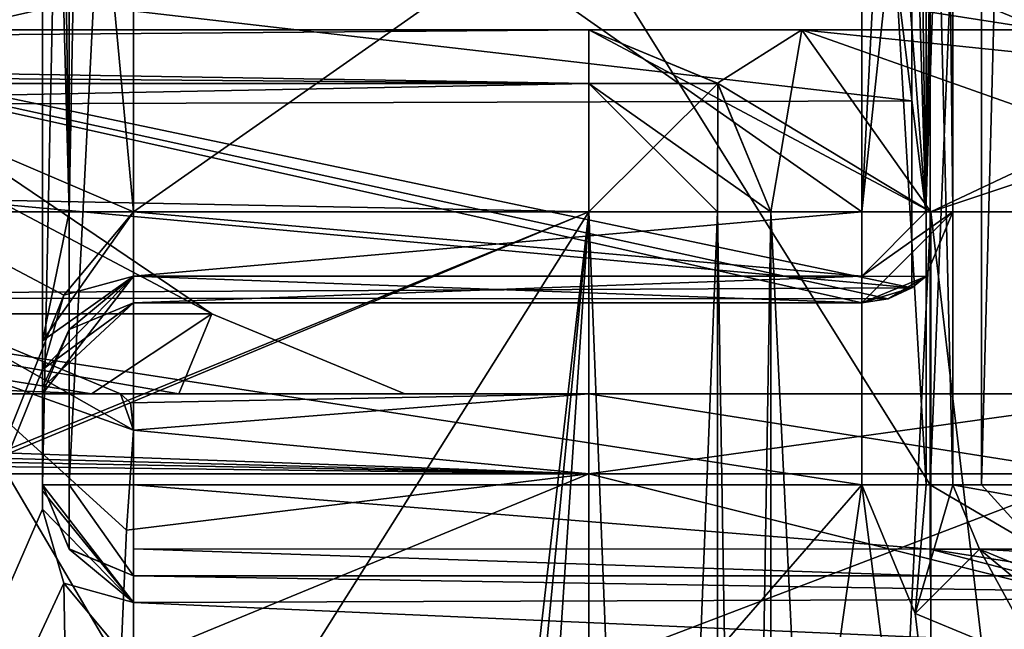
# Model space of a CAD drawing. Header units: millimetres. Extents: x -50 to 50, y -22 to 96.
# Tile 306 of 374: x 14.87 to 20.28, y 20.71 to 24.06. Entities that reach past the tile are written whole.
import ezdxf

# ---------------------------------------------------------------- set-up
doc = ezdxf.new("R2010")
doc.units = ezdxf.units.MM
doc.header["$LTSCALE"] = 65.185185
for name, color, linetype in [('104', 7, 'CONTINUOUS'), ('105', 7, 'CONTINUOUS'), ('106', 7, 'CONTINUOUS'), ('1231', 7, 'CONTINUOUS'), ('1233', 7, 'CONTINUOUS'), ('1240', 7, 'CONTINUOUS'), ('1242', 7, 'CONTINUOUS'), ('125', 7, 'CONTINUOUS'), ('1582', 7, 'CONTINUOUS'), ('1619', 7, 'CONTINUOUS'), ('1620', 7, 'CONTINUOUS'), ('1626', 7, 'CONTINUOUS'), ('1627', 7, 'CONTINUOUS'), ('1671', 7, 'CONTINUOUS'), ('1672', 7, 'CONTINUOUS'), ('1673', 7, 'CONTINUOUS'), ('1683', 7, 'CONTINUOUS'), ('1686', 7, 'CONTINUOUS'), ('1690', 7, 'CONTINUOUS'), ('1691', 7, 'CONTINUOUS'), ('1692', 7, 'CONTINUOUS'), ('1693', 7, 'CONTINUOUS'), ('1705', 7, 'CONTINUOUS'), ('1706', 7, 'CONTINUOUS'), ('1707', 7, 'CONTINUOUS'), ('1708', 7, 'CONTINUOUS'), ('1914', 7, 'CONTINUOUS'), ('1917', 7, 'CONTINUOUS'), ('1918', 7, 'CONTINUOUS'), ('1949', 7, 'CONTINUOUS'), ('1950', 7, 'CONTINUOUS'), ('1951', 7, 'CONTINUOUS'), ('1955', 7, 'CONTINUOUS'), ('1960', 7, 'CONTINUOUS'), ('1961', 7, 'CONTINUOUS'), ('1962', 7, 'CONTINUOUS'), ('1964', 7, 'CONTINUOUS'), ('1965', 7, 'CONTINUOUS'), ('1968', 7, 'CONTINUOUS'), ('1974', 7, 'CONTINUOUS'), ('1975', 7, 'CONTINUOUS'), ('1977', 7, 'CONTINUOUS'), ('1978', 7, 'CONTINUOUS'), ('1981', 7, 'CONTINUOUS'), ('1982', 7, 'CONTINUOUS'), ('1983', 7, 'CONTINUOUS'), ('1984', 7, 'CONTINUOUS'), ('2017', 7, 'CONTINUOUS'), ('2019', 7, 'CONTINUOUS'), ('2020', 7, 'CONTINUOUS'), ('2030', 7, 'CONTINUOUS'), ('2043', 7, 'CONTINUOUS'), ('2044', 7, 'CONTINUOUS'), ('2045', 7, 'CONTINUOUS'), ('2046', 7, 'CONTINUOUS'), ('2047', 7, 'CONTINUOUS'), ('3369', 7, 'CONTINUOUS'), ('3603', 7, 'CONTINUOUS'), ('3994', 7, 'CONTINUOUS'), ('45', 7, 'CONTINUOUS'), ('53', 7, 'CONTINUOUS'), ('73', 7, 'CONTINUOUS'), ('74', 7, 'CONTINUOUS'), ('86', 7, 'CONTINUOUS'), ('92', 7, 'CONTINUOUS')]:
    doc.layers.add(name, color=color, linetype=linetype)

msp = doc.modelspace()

# ---------------------------------------------------------------- linework, layer by layer
at = {"layer": '104', "color": 7, "linetype": 'CONTINUOUS', "true_color": 0xf2c12d}
for points in [[(18, 22, 23.5), (15.4272, 22, 23.5), (15.483, 21.9493, 23.8866), (18, 22, 23.5)], [(15.5, 21.799, 24.25), (18, 22, 23.5), (15.483, 21.9493, 23.8866), (15.5, 21.799, 24.25)], [(18, 21.5607, 24.5607), (18, 22, 23.5), (15.5, 21.799, 24.25), (18, 21.5607, 24.5607)], [(18, 21.5607, 24.5607), (15.5, 21.799, 24.25), (15.4611, 21.2508, 24.7986), (18, 21.5607, 24.5607)], [(18, 20.5, 25), (18, 21.5607, 24.5607), (15.4272, 20.5, 25), (18, 20.5, 25)], [(15.4272, 20.5, 25), (18, 21.5607, 24.5607), (15.4611, 21.2508, 24.7986), (15.4272, 20.5, 25)]]:
    msp.add_3dface(points, dxfattribs=at)
at = {"layer": '105', "color": 7, "linetype": 'CONTINUOUS', "true_color": 0xf2c12d}
for points in [[(15.5, 21.799, 24.25), (15.4272, 22, 23.5), (14.3716, 22.4393, 23.6026), (15.5, 21.799, 24.25)], [(15.5, 21.799, 24.25), (14.3716, 22.4393, 23.6026), (14.4394, 22.1795, 24.4697), (15.5, 21.799, 24.25)], [(15.4272, 22, 23.5), (15.5, 21.799, 24.25), (15.483, 21.9493, 23.8866), (15.4272, 22, 23.5)]]:
    msp.add_3dface(points, dxfattribs=at)
at = {"layer": '106', "color": 7, "linetype": 'CONTINUOUS', "true_color": 0xf2c12d}
msp.add_3dface([(15.4272, 22, 23.5), (11.4831, 22, 14.589), (14.3716, 22.4393, 23.6026), (15.4272, 22, 23.5)], dxfattribs=at)
at = {"layer": '1231', "color": 7, "linetype": 'CONTINUOUS', "true_color": 0xe0f2ff}
for points in [[(15.5, 23, -50), (15.1172, 22.5416, -50), (8.95, 25.8074, -50), (15.5, 23, -50)], [(8.95, 25.8074, -50), (15.1172, 22.5416, -50), (10.6228, 11.2874, -50), (8.95, 25.8074, -50)], [(19.5, 25.8074, -50), (15.5, 23, -50), (8.95, 25.8074, -50), (19.5, 25.8074, -50)], [(19.5, 23, -50), (15.5, 23, -50), (19.5, 25.8074, -50), (19.5, 23, -50)], [(15.1172, 22.5416, -50), (15, 22.134, -50), (10.6228, 11.2874, -50), (15.1172, 22.5416, -50)], [(15, 22.134, -50), (15, 21.366, -50), (10.6228, 11.2874, -50), (15, 22.134, -50)], [(15, 21.366, -50), (15.1172, 20.9584, -50), (10.6228, 11.2874, -50), (15, 21.366, -50)], [(10.6228, 11.2874, -50), (15.1172, 20.9584, -50), (15.4715, 0.9394, -50), (10.6228, 11.2874, -50)], [(15.1172, 20.9584, -50), (15.5, 20.5, -50), (15.4715, 0.9394, -50), (15.1172, 20.9584, -50)]]:
    msp.add_3dface(points, dxfattribs=at)
at = {"layer": '1233', "color": 7, "linetype": 'CONTINUOUS', "true_color": 0xe0f2ff}
for points in [[(19.5, 27.5, 50), (-19.5, 27.5, 50), (19.5, 21.5, 50), (19.5, 27.5, 50)], [(19.5, 21.5, 50), (-19.5, 27.5, 50), (10.6228, 11.2874, 50), (19.5, 21.5, 50)], [(16.4697, 0, 50), (19.5, 21.5, 50), (10.6228, 11.2874, 50), (16.4697, 0, 50)], [(24, -14, 50), (19.5, 21.5, 50), (16.4697, 0, 50), (24, -14, 50)], [(19.7929, 20.7929, 50), (19.5, 21.5, 50), (24, -14, 50), (19.7929, 20.7929, 50)], [(20.5, 20.5, 50), (19.7929, 20.7929, 50), (24, -14, 50), (20.5, 20.5, 50)]]:
    msp.add_3dface(points, dxfattribs=at)
at = {"layer": '1240', "color": 7, "linetype": 'CONTINUOUS', "true_color": 0xe0f2ff}
for points in [[(18, 23, -45), (-18, 23, -45), (10.6228, 11.2874, -45), (18, 23, -45)], [(18, 5, -45), (18, 23, -45), (10.6228, 11.2874, -45), (18, 5, -45)]]:
    msp.add_3dface(points, dxfattribs=at)
at = {"layer": '1242', "color": 7, "linetype": 'CONTINUOUS', "true_color": 0xe0f2ff}
for points in [[(-18, 23, 45), (18, 23, 45), (-10.6228, 11.2874, 45), (-18, 23, 45)], [(-10.6228, 11.2874, 45), (18, 23, 45), (0, 15.5, 45), (-10.6228, 11.2874, 45)], [(0, 15.5, 45), (18, 23, 45), (10.6228, 11.2874, 45), (0, 15.5, 45)], [(10.6228, 11.2874, 45), (18, 23, 45), (15.4715, 0.9394, 45), (10.6228, 11.2874, 45)], [(15.4715, 0.9394, 45), (18, 23, 45), (15.7843, 0.2718, 45), (15.4715, 0.9394, 45)], [(15.7843, 0.2718, 45), (18, 23, 45), (16.4697, 0, 45), (15.7843, 0.2718, 45)], [(18, 23, 45), (18, 5, 45), (16.4697, 0, 45), (18, 23, 45)]]:
    msp.add_3dface(points, dxfattribs=at)
at = {"layer": '125', "color": 7, "linetype": 'CONTINUOUS', "true_color": 0xf2c12d}
for points in [[(15.4272, 20.5, 25), (14.4394, 22.1795, 24.4697), (14.4192, 20.5, 25.3892), (15.4272, 20.5, 25)], [(15.4272, 20.5, 25), (15.4611, 21.2508, 24.7986), (14.4394, 22.1795, 24.4697), (15.4272, 20.5, 25)], [(15.4611, 21.2508, 24.7986), (15.5, 21.799, 24.25), (14.4394, 22.1795, 24.4697), (15.4611, 21.2508, 24.7986)]]:
    msp.add_3dface(points, dxfattribs=at)
at = {"layer": '1582', "color": 7, "linetype": 'CONTINUOUS', "true_color": 0xe0f2ff}
for points in [[(19.1716, 24, -39.1716), (22, 24, -38), (-19.1716, 24, -39.1716), (19.1716, 24, -39.1716)], [(-19.1716, 24, -39.1716), (22, 24, -38), (0, 24, -38), (-19.1716, 24, -39.1716)], [(19.1716, 24, -39.1716), (-19.1716, 24, -39.1716), (-4.5, 24, -39.5), (19.1716, 24, -39.1716)], [(18, 24, -44), (18, 24, -42), (-18, 24, -44), (18, 24, -44)], [(-18, 24, -44), (18, 24, -42), (3.875, 24, -42.5), (-18, 24, -44)], [(-4, 24, -39.5), (19.1716, 24, -39.1716), (-4.5, 24, -39.5), (-4, 24, -39.5)], [(-1.6875, 24, -39.5), (19.1716, 24, -39.1716), (-4, 24, -39.5), (-1.6875, 24, -39.5)], [(-1.3125, 24, -39.5), (19.1716, 24, -39.1716), (-1.6875, 24, -39.5), (-1.3125, 24, -39.5)], [(1.25, 24, -39.5), (19.1716, 24, -39.1716), (-1.3125, 24, -39.5), (1.25, 24, -39.5)], [(0, 24, -38), (22, 24, -38), (7.85, 24, -36.4375), (0, 24, -38)], [(0, 24, 44), (14.4957, 24, 37.9957), (18, 24, 44), (0, 24, 44)], [(3.5, 24, -39.5), (19.1716, 24, -39.1716), (1.25, 24, -39.5), (3.5, 24, -39.5)], [(3.875, 24, -39.5), (19.1716, 24, -39.1716), (3.5, 24, -39.5), (3.875, 24, -39.5)], [(3.875, 24, -40.3936), (19.1716, 24, -39.1716), (3.875, 24, -39.5), (3.875, 24, -40.3936)], [(19.1716, 24, -39.1716), (3.875, 24, -40.3936), (5.375, 24, -40.3936), (19.1716, 24, -39.1716)], [(3.875, 24, -42.5), (18, 24, -42), (5.375, 24, -40.7766), (3.875, 24, -42.5)], [(18, 24, -42), (19.1716, 24, -39.1716), (5.375, 24, -40.7766), (18, 24, -42)], [(5.375, 24, -40.7766), (19.1716, 24, -39.1716), (5.375, 24, -40.3936), (5.375, 24, -40.7766)], [(7.85, 24, -36.4375), (22, 24, -38), (14.5029, 24, -31.9884), (7.85, 24, -36.4375)], [(14.4957, 24, 37.9957), (20.5, 24, 23.5), (22, 24, 38), (14.4957, 24, 37.9957)], [(18, 24, 44), (14.4957, 24, 37.9957), (18, 24, 42), (18, 24, 44)], [(18, 24, 42), (14.4957, 24, 37.9957), (19.1716, 24, 39.1716), (18, 24, 42)], [(19.1716, 24, 39.1716), (14.4957, 24, 37.9957), (22, 24, 38), (19.1716, 24, 39.1716)], [(14.5029, 24, -31.9884), (22, 24, -38), (20.5, 24, -17.5), (14.5029, 24, -31.9884)]]:
    msp.add_3dface(points, dxfattribs=at)
at = {"layer": '1619', "color": 7, "linetype": 'CONTINUOUS', "true_color": 0xe0f2ff}
for points in [[(19, 23, 44), (19, 23, 42), (19, 5, 42), (19, 23, 44)], [(19, 5, 44), (19, 23, 44), (19, 5, 42), (19, 5, 44)]]:
    msp.add_3dface(points, dxfattribs=at)
at = {"layer": '1620', "color": 7, "linetype": 'CONTINUOUS', "true_color": 0xe0f2ff}
for points in [[(19, 5, 42), (19, 23, 42), (19.8787, 23, 39.8787), (19, 5, 42)], [(19, 5, 42), (19.8787, 23, 39.8787), (19.8787, 5, 39.8787), (19, 5, 42)], [(19.8787, 23, 39.8787), (22, 23, 39), (19.8787, 5, 39.8787), (19.8787, 23, 39.8787)], [(19.8787, 5, 39.8787), (22, 23, 39), (22, 5, 39), (19.8787, 5, 39.8787)]]:
    msp.add_3dface(points, dxfattribs=at)
at = {"layer": '1626', "color": 7, "linetype": 'CONTINUOUS', "true_color": 0xe0f2ff}
for points in [[(19.8787, 23, -39.8787), (19, 23, -42), (19.8787, 5, -39.8787), (19.8787, 23, -39.8787)], [(19.8787, 5, -39.8787), (19, 23, -42), (19, 5, -42), (19.8787, 5, -39.8787)], [(22, 5, -39), (22, 23, -39), (19.8787, 23, -39.8787), (22, 5, -39)], [(22, 5, -39), (19.8787, 23, -39.8787), (19.8787, 5, -39.8787), (22, 5, -39)]]:
    msp.add_3dface(points, dxfattribs=at)
at = {"layer": '1627', "color": 7, "linetype": 'CONTINUOUS', "true_color": 0xe0f2ff}
for points in [[(19, 5, -42), (19, 23, -42), (19, 5, -44), (19, 5, -42)], [(19, 23, -42), (19, 23, -44), (19, 5, -44), (19, 23, -42)]]:
    msp.add_3dface(points, dxfattribs=at)
at = {"layer": '1671', "color": 7, "linetype": 'CONTINUOUS', "true_color": 0xe0f2ff}
for points in [[(14.5029, 24, -31.9884), (20.5, 24, -17.5), (14.8687, 24.8787, -28.3027), (14.5029, 24, -31.9884)], [(14.8687, 24.8787, -28.3027), (20.5, 24, -17.5), (18.3787, 24.8787, -17.5), (14.8687, 24.8787, -28.3027)]]:
    msp.add_3dface(points, dxfattribs=at)
at = {"layer": '1672', "color": 7, "linetype": 'CONTINUOUS', "true_color": 0xe0f2ff}
for points in [[(20.5, 24, -17.5), (20.5, 24, 23.5), (18.3787, 24.8787, 23.5), (20.5, 24, -17.5)], [(18.3787, 24.8787, -17.5), (20.5, 24, -17.5), (18.3787, 24.8787, 23.5), (18.3787, 24.8787, -17.5)]]:
    msp.add_3dface(points, dxfattribs=at)
at = {"layer": '1673', "color": 7, "linetype": 'CONTINUOUS', "true_color": 0xe0f2ff}
for points in [[(20.5, 24, 23.5), (14.4957, 24, 37.9957), (18.3787, 24.8787, 23.5), (20.5, 24, 23.5)], [(18.3787, 24.8787, 23.5), (14.4957, 24, 37.9957), (14.8687, 24.8787, 34.3027), (18.3787, 24.8787, 23.5)]]:
    msp.add_3dface(points, dxfattribs=at)
at = {"layer": '1683', "color": 7, "linetype": 'CONTINUOUS', "true_color": 0xe0f2ff}
for points in [[(18, 23, -45), (18, 5, -45), (18.7071, 5, -44.7071), (18, 23, -45)], [(18.7071, 23, -44.7071), (18, 23, -45), (18.7071, 5, -44.7071), (18.7071, 23, -44.7071)], [(19, 5, -44), (19, 23, -44), (18.7071, 23, -44.7071), (19, 5, -44)], [(19, 5, -44), (18.7071, 23, -44.7071), (18.7071, 5, -44.7071), (19, 5, -44)]]:
    msp.add_3dface(points, dxfattribs=at)
at = {"layer": '1686', "color": 7, "linetype": 'CONTINUOUS', "true_color": 0xe0f2ff}
for points in [[(18, 5, 45), (18, 23, 45), (18.7071, 23, 44.7071), (18, 5, 45)], [(18, 5, 45), (18.7071, 23, 44.7071), (18.7071, 5, 44.7071), (18, 5, 45)], [(19, 23, 44), (19, 5, 44), (18.7071, 5, 44.7071), (19, 23, 44)], [(18.7071, 23, 44.7071), (19, 23, 44), (18.7071, 5, 44.7071), (18.7071, 23, 44.7071)]]:
    msp.add_3dface(points, dxfattribs=at)
at = {"layer": '1690', "color": 7, "linetype": 'CONTINUOUS', "true_color": 0xe0f2ff}
for points in [[(19.1716, 24, -39.1716), (18, 24, -42), (19.8787, 23, -39.8787), (19.1716, 24, -39.1716)], [(19.8787, 23, -39.8787), (18, 24, -42), (18.7071, 23.7071, -42), (19.8787, 23, -39.8787)], [(22, 24, -38), (19.1716, 24, -39.1716), (22, 23.7071, -38.7071), (22, 24, -38)], [(22, 23, -39), (19.1716, 24, -39.1716), (19.8787, 23, -39.8787), (22, 23, -39)], [(19.1716, 24, -39.1716), (22, 23, -39), (22, 23.7071, -38.7071), (19.1716, 24, -39.1716)], [(19, 23, -42), (19.8787, 23, -39.8787), (18.7071, 23.7071, -42), (19, 23, -42)]]:
    msp.add_3dface(points, dxfattribs=at)
at = {"layer": '1691', "color": 7, "linetype": 'CONTINUOUS', "true_color": 0xe0f2ff}
for points in [[(18, 24, -42), (18, 24, -44), (18.7087, 23.7055, -44), (18, 24, -42)], [(18.7071, 23.7071, -42), (18, 24, -42), (18.7087, 23.7055, -44), (18.7071, 23.7071, -42)], [(19, 23, -44), (19, 23, -42), (18.7071, 23.7071, -42), (19, 23, -44)], [(19, 23, -44), (18.7071, 23.7071, -42), (18.7087, 23.7055, -44), (19, 23, -44)]]:
    msp.add_3dface(points, dxfattribs=at)
at = {"layer": '1692', "color": 7, "linetype": 'CONTINUOUS', "true_color": 0xe0f2ff}
for points in [[(18.7087, 23.7055, -44), (18, 24, -44), (18, 23.7055, -44.7087), (18.7087, 23.7055, -44)], [(18, 23, -45), (18.7071, 23, -44.7071), (18.7087, 23.7055, -44), (18, 23, -45)], [(18, 23, -45), (18.7087, 23.7055, -44), (18, 23.7055, -44.7087), (18, 23, -45)], [(18.7071, 23, -44.7071), (19, 23, -44), (18.7087, 23.7055, -44), (18.7071, 23, -44.7071)]]:
    msp.add_3dface(points, dxfattribs=at)
at = {"layer": '1693', "color": 7, "linetype": 'CONTINUOUS', "true_color": 0xe0f2ff}
for points in [[(18, 24, -44), (-18, 24, -44), (-18, 23.7055, -44.7087), (18, 24, -44)], [(18, 23.7055, -44.7087), (18, 24, -44), (-18, 23.7055, -44.7087), (18, 23.7055, -44.7087)], [(-18, 23, -45), (18, 23, -45), (18, 23.7055, -44.7087), (-18, 23, -45)], [(-18, 23, -45), (18, 23.7055, -44.7087), (-18, 23.7055, -44.7087), (-18, 23, -45)]]:
    msp.add_3dface(points, dxfattribs=at)
at = {"layer": '1705', "color": 7, "linetype": 'CONTINUOUS', "true_color": 0xe0f2ff}
for points in [[(-18, 24, 44), (0, 24, 44), (18, 23.7055, 44.7087), (-18, 24, 44)], [(-18, 23.7055, 44.7087), (-18, 24, 44), (18, 23.7055, 44.7087), (-18, 23.7055, 44.7087)], [(0, 24, 44), (18, 24, 44), (18, 23.7055, 44.7087), (0, 24, 44)], [(18, 23, 45), (-18, 23, 45), (-18, 23.7055, 44.7087), (18, 23, 45)], [(18, 23, 45), (-18, 23.7055, 44.7087), (18, 23.7055, 44.7087), (18, 23, 45)]]:
    msp.add_3dface(points, dxfattribs=at)
at = {"layer": '1706', "color": 7, "linetype": 'CONTINUOUS', "true_color": 0xe0f2ff}
for points in [[(18, 23.7055, 44.7087), (18, 24, 44), (18.7087, 23.7055, 44), (18, 23.7055, 44.7087)], [(18.7071, 23, 44.7071), (18, 23, 45), (18, 23.7055, 44.7087), (18.7071, 23, 44.7071)], [(19, 23, 44), (18.7071, 23, 44.7071), (18, 23.7055, 44.7087), (19, 23, 44)], [(19, 23, 44), (18, 23.7055, 44.7087), (18.7087, 23.7055, 44), (19, 23, 44)]]:
    msp.add_3dface(points, dxfattribs=at)
at = {"layer": '1707', "color": 7, "linetype": 'CONTINUOUS', "true_color": 0xe0f2ff}
for points in [[(18, 24, 44), (18, 24, 42), (18.7071, 23.7071, 42), (18, 24, 44)], [(18.7087, 23.7055, 44), (18, 24, 44), (18.7071, 23.7071, 42), (18.7087, 23.7055, 44)], [(19, 23, 42), (18.7087, 23.7055, 44), (18.7071, 23.7071, 42), (19, 23, 42)], [(19, 23, 42), (19, 23, 44), (18.7087, 23.7055, 44), (19, 23, 42)]]:
    msp.add_3dface(points, dxfattribs=at)
at = {"layer": '1708', "color": 7, "linetype": 'CONTINUOUS', "true_color": 0xe0f2ff}
for points in [[(18, 24, 42), (19.1716, 24, 39.1716), (18.7071, 23.7071, 42), (18, 24, 42)], [(19.1716, 24, 39.1716), (19, 23, 42), (18.7071, 23.7071, 42), (19.1716, 24, 39.1716)], [(19, 23, 42), (19.1716, 24, 39.1716), (19.8787, 23, 39.8787), (19, 23, 42)], [(19.1716, 24, 39.1716), (22, 24, 38), (19.8787, 23, 39.8787), (19.1716, 24, 39.1716)], [(19.8787, 23, 39.8787), (22, 24, 38), (22, 23.7071, 38.7071), (19.8787, 23, 39.8787)], [(22, 23, 39), (19.8787, 23, 39.8787), (22, 23.7071, 38.7071), (22, 23, 39)]]:
    msp.add_3dface(points, dxfattribs=at)
at = {"layer": '1914', "color": 7, "linetype": 'CONTINUOUS', "true_color": 0xe0f2ff}
for points in [[(20, 23, -50.5), (20, 27.5, -50.5), (20, 28.5, -58.5), (20, 23, -50.5)], [(20, 23, -58.5), (20, 23, -50.5), (20, 28.5, -58.5), (20, 23, -58.5)]]:
    msp.add_3dface(points, dxfattribs=at)
at = {"layer": '1917', "color": 7, "linetype": 'CONTINUOUS', "true_color": 0xe0f2ff}
for points in [[(20, 28.5, 50.2321), (20, 28.0176, 50.4319), (20, 21.5, 59), (20, 28.5, 50.2321)], [(20, 28.5, 59), (20, 28.5, 50.2321), (20, 21.5, 59), (20, 28.5, 59)], [(20, 28.0176, 50.4319), (20, 27.5, 50.5), (20, 21.5, 59), (20, 28.0176, 50.4319)], [(20, 27.5, 50.5), (20, 21.5, 50.5), (20, 21.5, 59), (20, 27.5, 50.5)]]:
    msp.add_3dface(points, dxfattribs=at)
at = {"layer": '1918', "color": 7, "linetype": 'CONTINUOUS', "true_color": 0xe0f2ff}
for points in [[(20, 28.5, 59), (20, 21.5, 59), (22.5, 21.5, 63.3301), (20, 28.5, 59)], [(22.5, 28.5, 63.3301), (20, 28.5, 59), (22.5, 21.5, 63.3301), (22.5, 28.5, 63.3301)]]:
    msp.add_3dface(points, dxfattribs=at)
at = {"layer": '1949', "color": 7, "linetype": 'CONTINUOUS', "true_color": 0xe0f2ff}
for points in [[(15.5, 22.5, -50.5), (19.5, 22.5, -50.5), (19.5, 22.5, -54.5), (15.5, 22.5, -50.5)], [(15.5, 22.5, -58.5), (15.5, 22.5, -50.5), (19.5, 22.5, -58.5), (15.5, 22.5, -58.5)], [(19.5, 22.5, -58.5), (15.5, 22.5, -50.5), (19.5, 22.5, -54.5), (19.5, 22.5, -58.5)]]:
    msp.add_3dface(points, dxfattribs=at)
at = {"layer": '1950', "color": 7, "linetype": 'CONTINUOUS', "true_color": 0xe0f2ff}
for points in [[(15, 28.5, -60), (15, 21.5, -60), (15, 23, -59.5), (15, 28.5, -60)], [(15, 28.5, -59.5), (15, 28.5, -60), (15, 23, -59.5), (15, 28.5, -59.5)], [(15, 23, -59.5), (15, 21.5, -60), (15, 22.2909, -59.2051), (15, 23, -59.5)], [(15, 22.2909, -59.2051), (15, 21.5, -60), (15, 22, -58.5), (15, 22.2909, -59.2051)], [(15, 21.366, -50), (15, 22.134, -50), (15, 22.0341, -50.2415), (15, 21.366, -50)], [(15, 21.366, -50), (15, 22.0341, -50.2415), (15, 21.4659, -50.2411), (15, 21.366, -50)], [(15, 22.0341, -50.2415), (15, 22, -50.5), (15, 21.4659, -50.2411), (15, 22.0341, -50.2415)], [(15, 21.5, -60), (15, 21.5, -50.5), (15, 22, -58.5), (15, 21.5, -60)], [(15, 22, -58.5), (15, 21.5, -50.5), (15, 22, -50.5), (15, 22, -58.5)], [(15, 22, -50.5), (15, 21.5, -50.5), (15, 21.4659, -50.2411), (15, 22, -50.5)]]:
    msp.add_3dface(points, dxfattribs=at)
at = {"layer": '1951', "color": 7, "linetype": 'CONTINUOUS', "true_color": 0xe0f2ff}
for points in [[(19.8765, 21.5, -60.5), (15.5, 21.5, -60.5), (15.5, 28.5, -60.5), (19.8765, 21.5, -60.5)], [(19.8765, 28.5, -60.5), (19.8765, 21.5, -60.5), (15.5, 28.5, -60.5), (19.8765, 28.5, -60.5)]]:
    msp.add_3dface(points, dxfattribs=at)
at = {"layer": '1955', "color": 7, "linetype": 'CONTINUOUS', "true_color": 0xe0f2ff}
for points in [[(19.5, 25.8074, -59), (15.5, 25.8074, -59), (19.5, 23, -59), (19.5, 25.8074, -59)], [(19.5, 23, -59), (15.5, 25.8074, -59), (15.5, 23, -59), (19.5, 23, -59)]]:
    msp.add_3dface(points, dxfattribs=at)
at = {"layer": '1960', "color": 7, "linetype": 'CONTINUOUS', "true_color": 0xe0f2ff}
for points in [[(15.5, 23, -50), (19.5, 23, -50), (19.5, 22.6464, -50.1464), (15.5, 23, -50)], [(15.5, 23, -50), (19.5, 22.6464, -50.1464), (15.5, 22.6464, -50.1464), (15.5, 23, -50)], [(19.5, 22.5, -50.5), (15.5, 22.5, -50.5), (15.5, 22.6464, -50.1464), (19.5, 22.5, -50.5)], [(19.5, 22.6464, -50.1464), (19.5, 22.5, -50.5), (15.5, 22.6464, -50.1464), (19.5, 22.6464, -50.1464)]]:
    msp.add_3dface(points, dxfattribs=at)
at = {"layer": '1961', "color": 7, "linetype": 'CONTINUOUS', "true_color": 0xe0f2ff}
for points in [[(20, 23, -50.5), (20, 23, -58.5), (19.8522, 22.6451, -58.5), (20, 23, -50.5)], [(20, 23, -50.5), (19.8522, 22.6451, -58.5), (19.8522, 22.6451, -50.5), (20, 23, -50.5)], [(19.5, 22.5, -54.5), (19.5, 22.5, -50.5), (19.8522, 22.6451, -50.5), (19.5, 22.5, -54.5)], [(19.5, 22.5, -58.5), (19.775, 22.5824, -55.3777), (19.8522, 22.6451, -58.5), (19.5, 22.5, -58.5)], [(19.5, 22.5, -54.5), (19.8522, 22.6451, -50.5), (19.6453, 22.5216, -54.0496), (19.5, 22.5, -54.5)], [(19.8522, 22.6451, -50.5), (19.775, 22.5824, -53.6223), (19.6453, 22.5216, -54.0496), (19.8522, 22.6451, -50.5)], [(19.775, 22.5824, -55.3777), (19.775, 22.5824, -53.6223), (19.8522, 22.6451, -50.5), (19.775, 22.5824, -55.3777)], [(19.8522, 22.6451, -58.5), (19.775, 22.5824, -55.3777), (19.8522, 22.6451, -50.5), (19.8522, 22.6451, -58.5)], [(19.775, 22.5824, -55.3777), (19.5, 22.5, -58.5), (19.6453, 22.5216, -54.9504), (19.775, 22.5824, -55.3777)], [(19.5, 22.5, -58.5), (19.5, 22.5, -54.5), (19.6453, 22.5216, -54.9504), (19.5, 22.5, -58.5)]]:
    msp.add_3dface(points, dxfattribs=at)
at = {"layer": '1962', "color": 7, "linetype": 'CONTINUOUS', "true_color": 0xe0f2ff}
for points in [[(19.775, 28.5, -58.9176), (19.775, 25.5669, -58.9176), (19.8522, 23, -58.8549), (19.775, 28.5, -58.9176)], [(19.9402, 28.5, -58.7372), (19.775, 28.5, -58.9176), (19.8522, 23, -58.8549), (19.9402, 28.5, -58.7372)], [(20, 23, -58.5), (19.9402, 28.5, -58.7372), (19.8522, 23, -58.8549), (20, 23, -58.5)], [(20, 23, -58.5), (20, 28.5, -58.5), (19.9402, 28.5, -58.7372), (20, 23, -58.5)], [(19.5, 25.8074, -59), (19.5, 23, -59), (19.8522, 23, -58.8549), (19.5, 25.8074, -59)], [(19.5, 25.8074, -59), (19.8522, 23, -58.8549), (19.6432, 25.7421, -58.979), (19.5, 25.8074, -59)], [(19.8522, 23, -58.8549), (19.775, 25.5669, -58.9176), (19.6432, 25.7421, -58.979), (19.8522, 23, -58.8549)]]:
    msp.add_3dface(points, dxfattribs=at)
at = {"layer": '1964', "color": 7, "linetype": 'CONTINUOUS', "true_color": 0xe0f2ff}
for points in [[(19.775, 25.5669, -50.0824), (19.9402, 27.5, -50.2628), (19.8522, 23, -50.1451), (19.775, 25.5669, -50.0824)], [(20, 27.5, -50.5), (20, 23, -50.5), (19.8522, 23, -50.1451), (20, 27.5, -50.5)], [(19.9402, 27.5, -50.2628), (20, 27.5, -50.5), (19.8522, 23, -50.1451), (19.9402, 27.5, -50.2628)], [(19.5, 23, -50), (19.5, 25.8074, -50), (19.6414, 25.7438, -50.0204), (19.5, 23, -50)], [(19.775, 25.5669, -50.0824), (19.5, 23, -50), (19.6414, 25.7438, -50.0204), (19.775, 25.5669, -50.0824)], [(19.5, 23, -50), (19.775, 25.5669, -50.0824), (19.8522, 23, -50.1451), (19.5, 23, -50)]]:
    msp.add_3dface(points, dxfattribs=at)
at = {"layer": '1965', "color": 7, "linetype": 'CONTINUOUS', "true_color": 0xe0f2ff}
for points in [[(19.8765, 21.5, -60.5), (19.8765, 28.5, -60.5), (20.1586, 28.5, -60.5871), (19.8765, 21.5, -60.5)], [(20.1586, 21.5, -60.5871), (19.8765, 21.5, -60.5), (20.1586, 28.5, -60.5871), (20.1586, 21.5, -60.5871)], [(20.3423, 28.5, -60.8182), (20.3423, 21.5, -60.8182), (20.1586, 21.5, -60.5871), (20.3423, 28.5, -60.8182)], [(20.3423, 28.5, -60.8182), (20.1586, 21.5, -60.5871), (20.1586, 28.5, -60.5871), (20.3423, 28.5, -60.8182)]]:
    msp.add_3dface(points, dxfattribs=at)
at = {"layer": '1968', "color": 7, "linetype": 'CONTINUOUS', "true_color": 0xe0f2ff}
for points in [[(19.5, 27.5, 50), (19.5, 21.5, 50), (19.8536, 21.5, 50.1464), (19.5, 27.5, 50)], [(19.8536, 27.5, 50.1464), (19.5, 27.5, 50), (19.8536, 21.5, 50.1464), (19.8536, 27.5, 50.1464)], [(20, 21.5, 50.5), (20, 27.5, 50.5), (19.8536, 27.5, 50.1464), (20, 21.5, 50.5)], [(20, 21.5, 50.5), (19.8536, 27.5, 50.1464), (19.8536, 21.5, 50.1464), (20, 21.5, 50.5)]]:
    msp.add_3dface(points, dxfattribs=at)
at = {"layer": '1974', "color": 7, "linetype": 'CONTINUOUS', "true_color": 0xe0f2ff}
for points in [[(15, 28.5, -59.5), (15, 23, -59.5), (15.1464, 23, -59.1464), (15, 28.5, -59.5)], [(15, 28.5, -59.5), (15.1464, 23, -59.1464), (15.0893, 27.2516, -59.2149), (15, 28.5, -59.5)], [(15.0893, 27.2516, -59.2149), (15.1464, 23, -59.1464), (15.2052, 26.1629, -59.0961), (15.0893, 27.2516, -59.2149)], [(15.1464, 23, -59.1464), (15.5, 23, -59), (15.2052, 26.1629, -59.0961), (15.1464, 23, -59.1464)], [(15.5, 23, -59), (15.5, 25.8074, -59), (15.2052, 26.1629, -59.0961), (15.5, 23, -59)]]:
    msp.add_3dface(points, dxfattribs=at)
at = {"layer": '1975', "color": 7, "linetype": 'CONTINUOUS', "true_color": 0xe0f2ff}
for points in [[(19.5, 23, -59), (15.5, 23, -59), (15.5, 22.6464, -58.8536), (19.5, 23, -59)], [(19.5, 22.6464, -58.8536), (19.5, 23, -59), (15.5, 22.6464, -58.8536), (19.5, 22.6464, -58.8536)], [(15.5, 22.5, -58.5), (19.5, 22.5, -58.5), (19.5, 22.6464, -58.8536), (15.5, 22.5, -58.5)], [(15.5, 22.5, -58.5), (19.5, 22.6464, -58.8536), (15.5, 22.6464, -58.8536), (15.5, 22.5, -58.5)]]:
    msp.add_3dface(points, dxfattribs=at)
at = {"layer": '1977', "color": 7, "linetype": 'CONTINUOUS', "true_color": 0xe0f2ff}
for points in [[(15, 21.5, -60), (15, 28.5, -60), (15.1464, 28.5, -60.3536), (15, 21.5, -60)], [(15.1464, 21.5, -60.3536), (15, 21.5, -60), (15.1464, 28.5, -60.3536), (15.1464, 21.5, -60.3536)], [(15.5, 28.5, -60.5), (15.5, 21.5, -60.5), (15.1464, 21.5, -60.3536), (15.5, 28.5, -60.5)], [(15.5, 28.5, -60.5), (15.1464, 21.5, -60.3536), (15.1464, 28.5, -60.3536), (15.5, 28.5, -60.5)]]:
    msp.add_3dface(points, dxfattribs=at)
at = {"layer": '1978', "color": 7, "linetype": 'CONTINUOUS', "true_color": 0xe0f2ff}
for points in [[(19.5, 23, -50), (20, 23, -50.5), (19.5, 22.6464, -50.1464), (19.5, 23, -50)], [(20, 23, -50.5), (19.5, 23, -50), (19.8522, 23, -50.1451), (20, 23, -50.5)], [(19.5, 22.6464, -50.1464), (20, 23, -50.5), (19.8522, 22.6451, -50.5), (19.5, 22.6464, -50.1464)], [(19.5, 22.5, -50.5), (19.5, 22.6464, -50.1464), (19.8522, 22.6451, -50.5), (19.5, 22.5, -50.5)]]:
    msp.add_3dface(points, dxfattribs=at)
at = {"layer": '1981', "color": 7, "linetype": 'CONTINUOUS', "true_color": 0xe0f2ff}
for points in [[(20, 23, -58.5), (19.5, 22.5, -58.5), (19.8522, 22.6451, -58.5), (20, 23, -58.5)], [(19.5, 22.5, -58.5), (20, 23, -58.5), (19.5, 22.6464, -58.8536), (19.5, 22.5, -58.5)], [(20, 23, -58.5), (19.8522, 23, -58.8549), (19.5, 22.6464, -58.8536), (20, 23, -58.5)], [(19.8522, 23, -58.8549), (19.5, 23, -59), (19.5, 22.6464, -58.8536), (19.8522, 23, -58.8549)]]:
    msp.add_3dface(points, dxfattribs=at)
at = {"layer": '1982', "color": 7, "linetype": 'CONTINUOUS', "true_color": 0xe0f2ff}
for points in [[(15.1172, 22.5416, -50), (15.5, 23, -50), (15.5, 22.6464, -50.1464), (15.1172, 22.5416, -50)], [(15, 22.134, -50), (15.1172, 22.5416, -50), (15.5, 22.6464, -50.1464), (15, 22.134, -50)], [(15.5, 22.5, -50.5), (15, 22.134, -50), (15.5, 22.6464, -50.1464), (15.5, 22.5, -50.5)], [(15, 22.134, -50), (15.5, 22.5, -50.5), (15, 22.0341, -50.2415), (15, 22.134, -50)], [(15, 22.0341, -50.2415), (15.5, 22.5, -50.5), (15.1464, 22.3536, -50.5), (15, 22.0341, -50.2415)], [(15, 22, -50.5), (15, 22.0341, -50.2415), (15.1464, 22.3536, -50.5), (15, 22, -50.5)]]:
    msp.add_3dface(points, dxfattribs=at)
at = {"layer": '1983', "color": 7, "linetype": 'CONTINUOUS', "true_color": 0xe0f2ff}
for points in [[(15.5, 22.5, -50.5), (15.5, 22.5, -58.5), (15.1464, 22.3536, -58.5), (15.5, 22.5, -50.5)], [(15.1464, 22.3536, -50.5), (15.5, 22.5, -50.5), (15.1464, 22.3536, -58.5), (15.1464, 22.3536, -50.5)], [(15, 22, -58.5), (15, 22, -50.5), (15.1464, 22.3536, -50.5), (15, 22, -58.5)], [(15, 22, -58.5), (15.1464, 22.3536, -50.5), (15.1464, 22.3536, -58.5), (15, 22, -58.5)]]:
    msp.add_3dface(points, dxfattribs=at)
at = {"layer": '1984', "color": 7, "linetype": 'CONTINUOUS', "true_color": 0xe0f2ff}
for points in [[(15, 23, -59.5), (15, 22.2909, -59.2051), (15.1464, 23, -59.1464), (15, 23, -59.5)], [(15, 22.2909, -59.2051), (15.5, 23, -59), (15.1464, 23, -59.1464), (15, 22.2909, -59.2051)], [(15.5, 23, -59), (15, 22.2909, -59.2051), (15.5, 22.6464, -58.8536), (15.5, 23, -59)], [(15, 22.2909, -59.2051), (15, 22, -58.5), (15.5, 22.6464, -58.8536), (15, 22.2909, -59.2051)], [(15.5, 22.6464, -58.8536), (15, 22, -58.5), (15.1464, 22.3536, -58.5), (15.5, 22.6464, -58.8536)], [(15.5, 22.5, -58.5), (15.5, 22.6464, -58.8536), (15.1464, 22.3536, -58.5), (15.5, 22.5, -58.5)]]:
    msp.add_3dface(points, dxfattribs=at)
at = {"layer": '2017', "color": 7, "linetype": 'CONTINUOUS', "true_color": 0xe0f2ff}
for points in [[(22.634, 21, -50.5), (22.9379, 20.8782, -50.1729), (15.5, 21, -50.5), (22.634, 21, -50.5)], [(15.5, 21, -50.5), (22.9379, 20.8782, -50.1729), (15.5, 20.8536, -50.1464), (15.5, 21, -50.5)], [(22.9379, 20.8782, -50.1729), (23.5, 20.5, -50), (15.5, 20.8536, -50.1464), (22.9379, 20.8782, -50.1729)], [(23.5, 20.5, -50), (15.5, 20.5, -50), (15.5, 20.8536, -50.1464), (23.5, 20.5, -50)]]:
    msp.add_3dface(points, dxfattribs=at)
at = {"layer": '2019', "color": 7, "linetype": 'CONTINUOUS', "true_color": 0xe0f2ff}
for points in [[(20, 21.5, 59), (20, 21.5, 50.5), (20.1464, 21.1464, 50.5), (20, 21.5, 59)], [(20.1464, 21.1464, 59), (20, 21.5, 59), (20.1464, 21.1464, 50.5), (20.1464, 21.1464, 59)], [(20.1464, 21.1464, 59), (20.5, 21, 50.5), (20.5, 21, 59), (20.1464, 21.1464, 59)], [(20.5, 21, 50.5), (20.1464, 21.1464, 59), (20.1464, 21.1464, 50.5), (20.5, 21, 50.5)]]:
    msp.add_3dface(points, dxfattribs=at)
at = {"layer": '2020', "color": 7, "linetype": 'CONTINUOUS', "true_color": 0xe0f2ff}
for points in [[(22.5, 21.5, 63.3301), (20, 21.5, 59), (22.7458, 21, 62.8947), (22.5, 21.5, 63.3301)], [(20, 21.5, 59), (20.1464, 21.1464, 59), (22.7458, 21, 62.8947), (20, 21.5, 59)], [(20.1464, 21.1464, 59), (20.5, 21, 59), (22.7458, 21, 62.8947), (20.1464, 21.1464, 59)]]:
    msp.add_3dface(points, dxfattribs=at)
at = {"layer": '2030', "color": 7, "linetype": 'CONTINUOUS', "true_color": 0xe0f2ff}
for points in [[(19.5, 21.5, 50), (19.7929, 20.7929, 50), (19.8536, 21.5, 50.1464), (19.5, 21.5, 50)], [(19.7929, 20.7929, 50), (20, 21.5, 50.5), (19.8536, 21.5, 50.1464), (19.7929, 20.7929, 50)], [(20, 21.5, 50.5), (19.7929, 20.7929, 50), (20.1464, 21.1464, 50.5), (20, 21.5, 50.5)], [(19.7929, 20.7929, 50), (20.5, 20.5, 50), (20.1464, 21.1464, 50.5), (19.7929, 20.7929, 50)], [(20.5, 20.5, 50), (20.5, 20.8536, 50.1464), (20.1464, 21.1464, 50.5), (20.5, 20.5, 50)], [(20.5, 20.8536, 50.1464), (20.5, 21, 50.5), (20.1464, 21.1464, 50.5), (20.5, 20.8536, 50.1464)]]:
    msp.add_3dface(points, dxfattribs=at)
at = {"layer": '2043', "color": 7, "linetype": 'CONTINUOUS', "true_color": 0xe0f2ff}
for points in [[(19.8765, 21.5, -60.5), (20.1586, 21.5, -60.5871), (20.4787, 21.1464, -60.7649), (19.8765, 21.5, -60.5)], [(19.8765, 21.5, -60.5), (20.4787, 21.1464, -60.7649), (19.8765, 21.1464, -60.3536), (19.8765, 21.5, -60.5)], [(20.1586, 21.5, -60.5871), (20.3423, 21.5, -60.8182), (20.4787, 21.1464, -60.7649), (20.1586, 21.5, -60.5871)], [(20.4787, 21.1464, -60.7649), (20.8081, 21, -60.6364), (19.8765, 21.1464, -60.3536), (20.4787, 21.1464, -60.7649)], [(20.8081, 21, -60.6364), (20.4406, 21, -60.1743), (19.8765, 21.1464, -60.3536), (20.8081, 21, -60.6364)], [(20.4406, 21, -60.1743), (19.8765, 21, -60), (19.8765, 21.1464, -60.3536), (20.4406, 21, -60.1743)]]:
    msp.add_3dface(points, dxfattribs=at)
at = {"layer": '2044', "color": 7, "linetype": 'CONTINUOUS', "true_color": 0xe0f2ff}
for points in [[(15.5, 21.5, -60.5), (19.8765, 21.5, -60.5), (19.8765, 21.1464, -60.3536), (15.5, 21.5, -60.5)], [(15.5, 21.5, -60.5), (19.8765, 21.1464, -60.3536), (15.5, 21.1478, -60.3549), (15.5, 21.5, -60.5)], [(19.8765, 21.1464, -60.3536), (19.8765, 21, -60), (15.5, 21.1478, -60.3549), (19.8765, 21.1464, -60.3536)], [(19.8765, 21, -60), (15.5, 21, -60), (15.5, 21.1478, -60.3549), (19.8765, 21, -60)]]:
    msp.add_3dface(points, dxfattribs=at)
at = {"layer": '2045', "color": 7, "linetype": 'CONTINUOUS', "true_color": 0xe0f2ff}
for points in [[(15, 21.5, -60), (15.1464, 21.5, -60.3536), (15.1451, 21.1478, -60), (15, 21.5, -60)], [(15.1464, 21.5, -60.3536), (15.5, 21, -60), (15.1451, 21.1478, -60), (15.1464, 21.5, -60.3536)], [(15.1464, 21.5, -60.3536), (15.5, 21.5, -60.5), (15.5, 21, -60), (15.1464, 21.5, -60.3536)], [(15.5, 21, -60), (15.5, 21.5, -60.5), (15.5, 21.1478, -60.3549), (15.5, 21, -60)]]:
    msp.add_3dface(points, dxfattribs=at)
at = {"layer": '2046', "color": 7, "linetype": 'CONTINUOUS', "true_color": 0xe0f2ff}
for points in [[(15, 21.5, -50.5), (15, 21.5, -60), (15.1451, 21.1478, -60), (15, 21.5, -50.5)], [(15, 21.5, -50.5), (15.1451, 21.1478, -60), (15.1464, 21.1464, -50.5), (15, 21.5, -50.5)], [(15.1451, 21.1478, -60), (15.5, 21, -60), (15.1464, 21.1464, -50.5), (15.1451, 21.1478, -60)], [(15.5, 21, -60), (15.5, 21, -50.5), (15.1464, 21.1464, -50.5), (15.5, 21, -60)]]:
    msp.add_3dface(points, dxfattribs=at)
at = {"layer": '2047', "color": 7, "linetype": 'CONTINUOUS', "true_color": 0xe0f2ff}
for points in [[(15, 21.4659, -50.2411), (15, 21.5, -50.5), (15.5, 20.8536, -50.1464), (15, 21.4659, -50.2411)], [(15.5, 20.8536, -50.1464), (15, 21.5, -50.5), (15.1464, 21.1464, -50.5), (15.5, 20.8536, -50.1464)], [(15, 21.366, -50), (15, 21.4659, -50.2411), (15.5, 20.8536, -50.1464), (15, 21.366, -50)], [(15.1172, 20.9584, -50), (15, 21.366, -50), (15.5, 20.8536, -50.1464), (15.1172, 20.9584, -50)], [(15.5, 21, -50.5), (15.5, 20.8536, -50.1464), (15.1464, 21.1464, -50.5), (15.5, 21, -50.5)], [(15.5, 20.5, -50), (15.1172, 20.9584, -50), (15.5, 20.8536, -50.1464), (15.5, 20.5, -50)]]:
    msp.add_3dface(points, dxfattribs=at)
at = {"layer": '3369', "color": 7, "linetype": 'CONTINUOUS', "true_color": 0xd7e5ee}
for points in [[(19.775, 23.6102, -57.5392), (19.775, 25.5669, -58.9176), (19.775, 24.184, -56.2501), (19.775, 23.6102, -57.5392)], [(19.775, 25.5669, -50.0824), (19.775, 23.6102, -51.4608), (19.775, 24.184, -52.7499), (19.775, 25.5669, -50.0824)], [(19.775, 23.6102, -51.4608), (19.775, 23.6102, -57.5392), (19.775, 24.184, -56.2501), (19.775, 23.6102, -51.4608)], [(19.775, 24.184, -52.7499), (19.775, 23.6102, -51.4608), (19.775, 24.184, -56.2501), (19.775, 24.184, -52.7499)], [(19.775, 22.5824, -53.6223), (19.775, 22.5824, -55.3777), (19.775, 23.6102, -57.5392), (19.775, 22.5824, -53.6223)], [(19.775, 23.6102, -51.4608), (19.775, 22.5824, -53.6223), (19.775, 23.6102, -57.5392), (19.775, 23.6102, -51.4608)]]:
    msp.add_3dface(points, dxfattribs=at)
at = {"layer": '3603', "color": 7, "linetype": 'CONTINUOUS', "true_color": 0xe0f2ff}
for points in [[(22.75, 21, -59), (23.8748, 21, -57.0516), (15.5, 21, -60), (22.75, 21, -59)], [(19.8765, 21, -60), (22.75, 21, -59), (15.5, 21, -60), (19.8765, 21, -60)], [(23.8748, 21, -57.0516), (26.25, 21, -54.1588), (15.5, 21, -60), (23.8748, 21, -57.0516)], [(22.5, 21, -53.1905), (22.5, 21, -51), (15.5, 21, -60), (22.5, 21, -53.1905)], [(22.5, 21, -51), (22.5341, 21, -50.7412), (15.5, 21, -60), (22.5, 21, -51)], [(22.8877, 21, -53.9811), (22.5, 21, -53.1905), (15.5, 21, -60), (22.8877, 21, -53.9811)], [(26.25, 21, -54.1588), (23.75, 21, -54.1588), (15.5, 21, -60), (26.25, 21, -54.1588)], [(23.75, 21, -54.1588), (22.8877, 21, -53.9811), (15.5, 21, -60), (23.75, 21, -54.1588)], [(22.5341, 21, -50.7412), (22.634, 21, -50.5), (15.5, 21, -60), (22.5341, 21, -50.7412)], [(22.634, 21, -50.5), (15.5, 21, -50.5), (15.5, 21, -60), (22.634, 21, -50.5)], [(22.75, 21, -59), (19.8765, 21, -60), (20.4406, 21, -60.1743), (22.75, 21, -59)]]:
    msp.add_3dface(points, dxfattribs=at)
at = {"layer": '3994', "color": 7, "linetype": 'CONTINUOUS', "true_color": 0xd7e5ee}
for points in [[(19.5, 25.8074, -50), (8.95, 25.8074, -50), (8.95, 23.5747, -51.5034), (19.5, 25.8074, -50)], [(19.6414, 25.7438, -50.0204), (19.5, 25.8074, -50), (8.95, 23.5747, -51.5034), (19.6414, 25.7438, -50.0204)], [(19.775, 25.5669, -50.0824), (19.6414, 25.7438, -50.0204), (8.95, 23.5747, -51.5034), (19.775, 25.5669, -50.0824)], [(19.775, 25.5669, -58.9176), (19.775, 23.6102, -57.5392), (8.95, 24.861, -58.5853), (19.775, 25.5669, -58.9176)], [(19.775, 23.6102, -51.4608), (19.775, 25.5669, -50.0824), (8.95, 23.5747, -51.5034), (19.775, 23.6102, -51.4608)], [(19.6453, 22.5216, -54.9504), (19.5, 22.5, -54.5), (8.95, 24.861, -58.5853), (19.6453, 22.5216, -54.9504)], [(19.5, 22.5, -54.5), (19.6453, 22.5216, -54.0496), (8.95, 24.861, -58.5853), (19.5, 22.5, -54.5)], [(19.775, 22.5824, -55.3777), (19.6453, 22.5216, -54.9504), (8.95, 24.861, -58.5853), (19.775, 22.5824, -55.3777)], [(19.775, 23.6102, -57.5392), (19.775, 22.5824, -55.3777), (8.95, 24.861, -58.5853), (19.775, 23.6102, -57.5392)], [(19.6453, 22.5216, -54.0496), (8.95, 22.5284, -53.9834), (8.95, 24.861, -58.5853), (19.6453, 22.5216, -54.0496)], [(19.775, 22.5824, -53.6223), (19.775, 23.6102, -51.4608), (8.95, 23.5747, -51.5034), (19.775, 22.5824, -53.6223)], [(19.775, 22.5824, -53.6223), (8.95, 23.5747, -51.5034), (8.95, 22.5284, -53.9834), (19.775, 22.5824, -53.6223)], [(19.6453, 22.5216, -54.0496), (19.775, 22.5824, -53.6223), (8.95, 22.5284, -53.9834), (19.6453, 22.5216, -54.0496)]]:
    msp.add_3dface(points, dxfattribs=at)
at = {"layer": '45', "color": 7, "linetype": 'CONTINUOUS', "true_color": 0xf2c12d}
for points in [[(18, 22, -33.5), (21.182, 22, -32.182), (18, 21.5607, -34.5607), (18, 22, -33.5)], [(18, 21.5607, -34.5607), (21.182, 22, -32.182), (20.7803, 21.5607, -33.8157), (18, 21.5607, -34.5607)], [(22.2426, 20.5, -33.2426), (18, 20.5, -35), (20.7803, 21.5607, -33.8157), (22.2426, 20.5, -33.2426)], [(18, 20.5, -35), (18, 21.5607, -34.5607), (20.7803, 21.5607, -33.8157), (18, 20.5, -35)]]:
    msp.add_3dface(points, dxfattribs=at)
at = {"layer": '53', "color": 7, "linetype": 'CONTINUOUS', "true_color": 0xf2c12d}
for points in [[(-18, 21.5607, -34.5607), (-18, 22, -33.5), (18, 21.5607, -34.5607), (-18, 21.5607, -34.5607)], [(18, 21.5607, -34.5607), (-18, 22, -33.5), (0, 21.9142, -34), (18, 21.5607, -34.5607)], [(5.7446, 22, -33.5), (18, 21.5607, -34.5607), (3.0641, 21.9561, -33.8604), (5.7446, 22, -33.5)], [(18, 22, -33.5), (18, 21.5607, -34.5607), (5.7446, 22, -33.5), (18, 22, -33.5)], [(3.0641, 21.9561, -33.8604), (18, 21.5607, -34.5607), (0, 21.9142, -34), (3.0641, 21.9561, -33.8604)], [(18, 20.5, -35), (-18, 20.5, -35), (-18, 21.5607, -34.5607), (18, 20.5, -35)], [(18, 20.5, -35), (-18, 21.5607, -34.5607), (18, 21.5607, -34.5607), (18, 20.5, -35)]]:
    msp.add_3dface(points, dxfattribs=at)
at = {"layer": '73', "color": 7, "linetype": 'CONTINUOUS', "true_color": 0xf2c12d}
for points in [[(21.182, 22, 22.182), (18, 22, 23.5), (20.7803, 21.5607, 23.8157), (21.182, 22, 22.182)], [(20.7803, 21.5607, 23.8157), (18, 22, 23.5), (18, 21.5607, 24.5607), (20.7803, 21.5607, 23.8157)], [(18, 20.5, 25), (22.2426, 20.5, 23.2426), (18, 21.5607, 24.5607), (18, 20.5, 25)], [(22.2426, 20.5, 23.2426), (20.7803, 21.5607, 23.8157), (18, 21.5607, 24.5607), (22.2426, 20.5, 23.2426)]]:
    msp.add_3dface(points, dxfattribs=at)
at = {"layer": '74', "color": 7, "linetype": 'CONTINUOUS', "true_color": 0xf2c12d}
for points in [[(4.6256, 22, -1.1414), (3, 22, 9.7931), (15.2692, 22, -10.0267), (4.6256, 22, -1.1414)], [(15.2692, 22, -10.0267), (3, 22, 9.7931), (11.4831, 22, 14.589), (15.2692, 22, -10.0267)], [(18, 22, -33.5), (5.7446, 22, -33.5), (15.749, 22, -23.9008), (18, 22, -33.5)], [(22.5, 22, 19), (22.5, 22, -29), (11.4831, 22, 14.589), (22.5, 22, 19)], [(22.5, 22, -29), (15.2692, 22, -10.0267), (11.4831, 22, 14.589), (22.5, 22, -29)], [(15.4272, 22, 23.5), (22.5, 22, 19), (11.4831, 22, 14.589), (15.4272, 22, 23.5)], [(15.2692, 22, -10.0267), (22.5, 22, -29), (16.9898, 22, -16.9126), (15.2692, 22, -10.0267)], [(21.182, 22, 22.182), (22.5, 22, 19), (15.4272, 22, 23.5), (21.182, 22, 22.182)], [(18, 22, 23.5), (21.182, 22, 22.182), (15.4272, 22, 23.5), (18, 22, 23.5)], [(22.5, 22, -29), (21.182, 22, -32.182), (15.749, 22, -23.9008), (22.5, 22, -29)], [(16.9898, 22, -16.9126), (22.5, 22, -29), (15.749, 22, -23.9008), (16.9898, 22, -16.9126)], [(21.182, 22, -32.182), (18, 22, -33.5), (15.749, 22, -23.9008), (21.182, 22, -32.182)]]:
    msp.add_3dface(points, dxfattribs=at)
at = {"layer": '86', "color": 7, "linetype": 'CONTINUOUS', "true_color": 0xf2c12d}
for points in [[(12.544, 22.4393, -7.6658), (15.9298, 22.4393, -16.9492), (13.9245, 23.5, -10.6913), (12.544, 22.4393, -7.6658)], [(15.9298, 22.4393, -16.9492), (13.1933, 22.4393, -26.4442), (14.3616, 23.5, -23.3306), (15.9298, 22.4393, -16.9492)], [(13.9245, 23.5, -10.6913), (15.9298, 22.4393, -16.9492), (14.3616, 23.5, -23.3306), (13.9245, 23.5, -10.6913)], [(4.6256, 22, -1.1414), (15.2692, 22, -10.0267), (4.337, 22.4393, -2.162), (4.6256, 22, -1.1414)], [(4.337, 22.4393, -2.162), (15.2692, 22, -10.0267), (12.544, 22.4393, -7.6658), (4.337, 22.4393, -2.162)], [(15.749, 22, -23.9008), (5.7446, 22, -33.5), (13.1933, 22.4393, -26.4442), (15.749, 22, -23.9008)], [(12.544, 22.4393, -7.6658), (15.2692, 22, -10.0267), (15.9298, 22.4393, -16.9492), (12.544, 22.4393, -7.6658)], [(15.9298, 22.4393, -16.9492), (15.749, 22, -23.9008), (13.1933, 22.4393, -26.4442), (15.9298, 22.4393, -16.9492)], [(15.2692, 22, -10.0267), (16.9898, 22, -16.9126), (15.9298, 22.4393, -16.9492), (15.2692, 22, -10.0267)], [(16.9898, 22, -16.9126), (15.749, 22, -23.9008), (15.9298, 22.4393, -16.9492), (16.9898, 22, -16.9126)]]:
    msp.add_3dface(points, dxfattribs=at)
at = {"layer": '92', "color": 7, "linetype": 'CONTINUOUS', "true_color": 0xf2c12d}
for points in [[(15.2819, 41, -20.0908), (14.3616, 23.5, -23.3306), (12.4735, 41, -26.7012), (15.2819, 41, -20.0908)], [(14.8092, 41, -12.9242), (14.3616, 23.5, -23.3306), (15.2819, 41, -20.0908), (14.8092, 41, -12.9242)]]:
    msp.add_3dface(points, dxfattribs=at)

doc.saveas('drawing.dxf')
